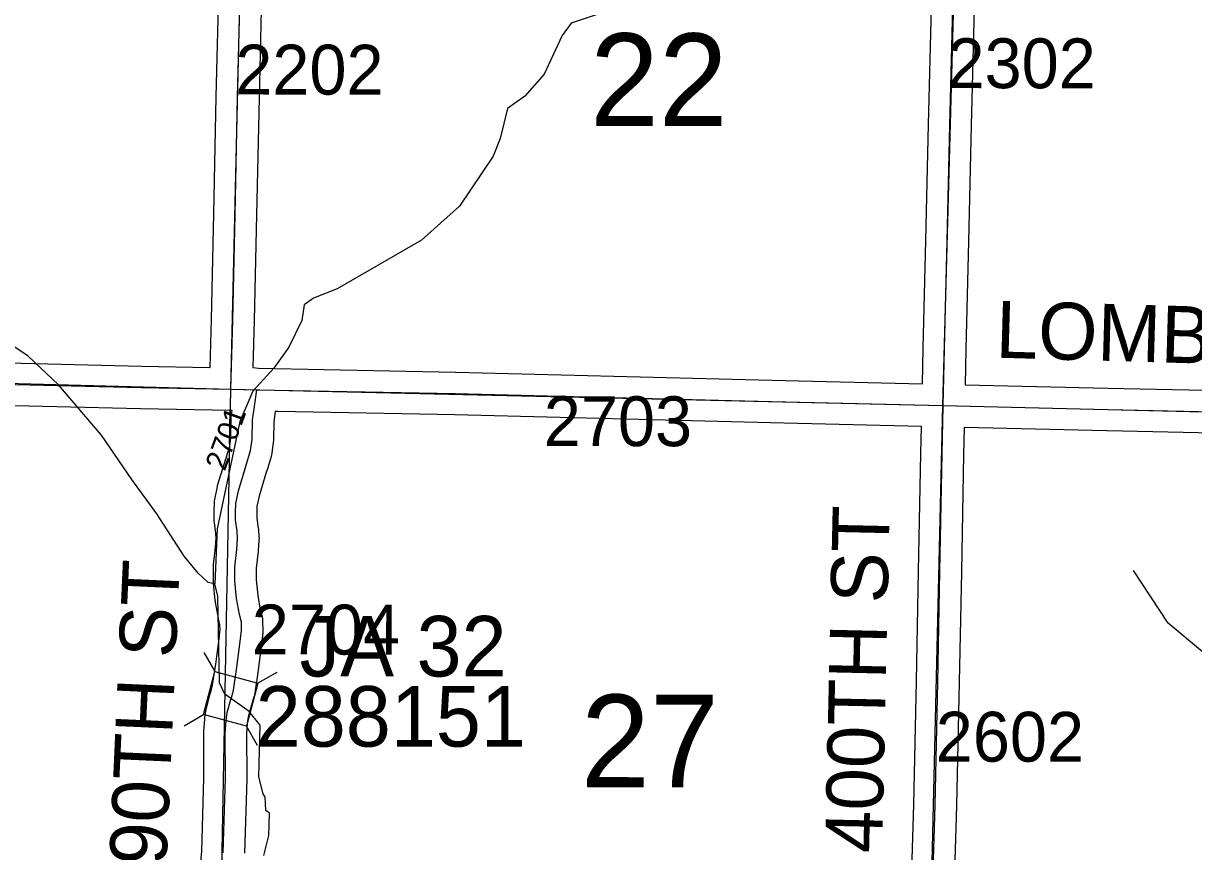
# Model space of a CAD drawing. Extents: x -132.8 to -73.3, y -60 to -26.
# Drawn here: x -101.212 to -99.569, y -43.571 to -42.408 of the extents above; entities that cross this region are included whole.
import ezdxf

# ---------------------------------------------------------------- set-up
doc = ezdxf.new("R2010")
doc.units = 0
for name, color, linetype in [('tdCoHydroRiver', 7, 'Continuous'), ('tdCoSecRdNmbr', 7, 'Continuous'), ('tdCoSecRdTxt', 7, 'Continuous'), ('tdCoSecRteBand', 7, 'Continuous'), ('tdCoSecRteCL', 7, 'Continuous'), ('tdCoSectLine', 7, 'Continuous'), ('tdCoSectLinePart', 7, 'Continuous'), ('tdCoSectNmbr', 7, 'Continuous'), ('tdCoStrucSec', 7, 'Continuous'), ('tdCoStrucSecCoName', 7, 'Continuous'), ('tdCoStrucSecFHWANum', 7, 'Continuous'), ('tdCoSurfEarth', 7, 'Continuous'), ('tdCoSurfGravel', 7, 'Continuous')]:
    doc.layers.add(name, color=color, linetype=linetype)

msp = doc.modelspace()

# ---------------------------------------------------------------- linework, layer by layer
at = {"layer": 'tdCoHydroRiver'}
for points in [[(-100.4079, -42.3957), (-100.4429, -42.4075), (-100.4559, -42.4246), (-100.4808, -42.4792), (-100.5083, -42.5101), (-100.5323, -42.527), (-100.5427, -42.5693), (-100.5528, -42.5943), (-100.6001, -42.6642), (-100.6532, -42.7119), (-100.7715, -42.7803), (-100.805, -42.7937), (-100.8178, -42.8029), (-100.8215, -42.8249), (-100.8397, -42.8623), (-100.8608, -42.8918), (-100.89, -42.9243), (-100.9083, -42.9665), (-100.94, -43.1172), (-100.9433, -43.1944)], [(-100.9433, -43.1944), (-100.9528, -43.1926), (-100.9667, -43.1797), (-100.9867, -43.1556), (-101.0248, -43.0964), (-101.06, -43.0483), (-101.1028, -42.9858), (-101.1628, -42.915), (-101.206, -42.8746), (-101.2605, -42.8387), (-101.3666, -42.7842), (-101.4168, -42.7721), (-101.472, -42.7692), (-101.5383, -42.7741), (-101.6681, -42.7901), (-101.8151, -42.8025), (-101.8661, -42.8219), (-101.9121, -42.8335), (-101.9475, -42.8627), (-101.9814, -42.8998), (-102.0366, -42.9663), (-102.1107, -43.0341)], [(-99.5568, -43.2903), (-99.6048, -43.2497), (-99.6536, -43.1761)], [(-100.8745, -43.5761), (-100.8676, -43.5479), (-100.8669, -43.5164), (-100.8716, -43.5131), (-100.8727, -43.4941), (-100.8758, -43.4893), (-100.8815, -43.4655), (-100.8799, -43.393), (-100.8953, -43.3737), (-100.9294, -43.3493), (-100.937, -43.3334), (-100.939, -43.2119), (-100.9433, -43.1944)]]:
    msp.add_lwpolyline(points, dxfattribs=at)
at = {"layer": 'tdCoSecRteBand'}
for points in [[(-100.9501, -42.8907), (-100.9483, -42.8236), (-100.9449, -42.6752), (-100.9414, -42.5108), (-100.9414, -42.5107), (-100.9414, -42.5107), (-100.9375, -42.3457), (-100.9375, -42.3457), (-100.9375, -42.3456), (-100.9333, -42.1849), (-100.9298, -42.0311), (-100.9279, -41.9457), (-100.9279, -41.9456), (-100.9281, -41.9456), (-101.335, -41.9349)], [(-99.4626, -41.9842), (-99.8359, -41.9773), (-99.8361, -41.9773), (-99.8362, -41.9773), (-99.8646, -41.9765), (-99.8671, -42.0651), (-99.8671, -42.0652), (-99.8671, -42.0653), (-99.8723, -42.2263), (-99.8772, -42.3865), (-99.8814, -42.5513), (-99.8854, -42.7138), (-99.8888, -42.8652), (-99.8888, -42.8652), (-99.8888, -42.8652), (-99.89, -42.9151), (-99.89, -42.9151), (-99.89, -42.9151), (-99.6893, -42.9199), (-99.3481, -42.9271)], [(-100.8775, -42.3472), (-100.8814, -42.5121), (-100.8849, -42.6765), (-100.8849, -42.6765), (-100.8849, -42.6766), (-100.8883, -42.825), (-100.8883, -42.8251), (-100.8883, -42.8251), (-100.89, -42.8909), (-100.8821, -42.892), (-100.6053, -42.8973), (-100.6052, -42.8973), (-100.6051, -42.8973), (-100.1615, -42.9086), (-99.95, -42.9137)], [(-99.95, -42.9137), (-99.9488, -42.8638), (-99.9453, -42.7124), (-99.9453, -42.7124), (-99.9453, -42.7124), (-99.9414, -42.5499), (-99.9414, -42.5498), (-99.9414, -42.5498), (-99.9372, -42.3849)], [(-101.5168, -42.8775), (-101.0464, -42.8889), (-100.9503, -42.8907), (-100.9501, -42.8907)], [(-100.9637, -43.5896), (-100.9618, -43.5701), (-100.9587, -43.4673), (-100.9589, -43.4042), (-100.9589, -43.4031), (-100.9589, -43.402), (-100.9576, -43.3845), (-100.9575, -43.3832), (-100.9573, -43.382), (-100.9556, -43.3709), (-100.9554, -43.3693), (-100.9549, -43.3677), (-100.9499, -43.349), (-100.9488, -43.3448), (-100.9486, -43.3443), (-100.9485, -43.3438), (-100.9465, -43.3371), (-100.9421, -43.3075), (-100.9375, -43.2718), (-100.936, -43.2587), (-100.9362, -43.2524), (-100.938, -43.2455), (-100.9383, -43.2443), (-100.9385, -43.243), (-100.9425, -43.2204), (-100.9426, -43.2193), (-100.9428, -43.2182), (-100.9452, -43.1935), (-100.9454, -43.192), (-100.9454, -43.1906), (-100.9454, -43.1711), (-100.9454, -43.1694), (-100.9452, -43.1678), (-100.9425, -43.1433), (-100.9415, -43.1307), (-100.942, -43.1237), (-100.9441, -43.1089), (-100.9443, -43.1072), (-100.9444, -43.1054), (-100.9446, -43.094), (-100.9446, -43.0931), (-100.9446, -43.0921), (-100.9441, -43.0807), (-100.944, -43.0783), (-100.9435, -43.076), (-100.9398, -43.058), (-100.9395, -43.0566), (-100.9391, -43.0553), (-100.928, -43.0191), (-100.9226, -43.0011), (-100.9212, -42.9896), (-100.9207, -42.9639), (-100.9207, -42.9618), (-100.9204, -42.9598), (-100.919, -42.9513), (-100.9215, -42.9513), (-101.0477, -42.9489), (-101.0477, -42.9489), (-101.0478, -42.9489), (-101.5183, -42.9375)], [(-99.967, -43.6735), (-99.9621, -43.5044), (-99.9582, -43.3315), (-99.9552, -43.1769), (-99.9522, -43.0117), (-99.9522, -43.0116), (-99.9522, -43.0115), (-99.9514, -42.9737), (-100.163, -42.9686), (-100.163, -42.9686), (-100.163, -42.9686), (-100.6066, -42.9572), (-100.855, -42.9525), (-100.8585, -42.9525), (-100.8608, -42.967), (-100.8612, -42.9923), (-100.8612, -42.994), (-100.8614, -42.9956), (-100.8634, -43.0111), (-100.8637, -43.0136), (-100.8644, -43.016), (-100.8706, -43.0364), (-100.8706, -43.0365), (-100.8707, -43.0366), (-100.8813, -43.0715), (-100.8843, -43.0857), (-100.8846, -43.0937), (-100.8844, -43.1023), (-100.8825, -43.1163), (-100.8823, -43.1174), (-100.8822, -43.1184), (-100.8815, -43.1287), (-100.8813, -43.131), (-100.8815, -43.1333), (-100.8828, -43.1486), (-100.8828, -43.149), (-100.8828, -43.1494), (-100.8854, -43.1727), (-100.8854, -43.1891), (-100.8832, -43.2111), (-100.8796, -43.2315), (-100.8772, -43.2407), (-100.8763, -43.2441), (-100.8763, -43.2476), (-100.876, -43.2595), (-100.876, -43.2615), (-100.8762, -43.2635), (-100.8779, -43.2787), (-100.8779, -43.279), (-100.878, -43.2792), (-100.8827, -43.3155), (-100.8827, -43.3157), (-100.8827, -43.316), (-100.8874, -43.348), (-100.8877, -43.3503), (-100.8884, -43.3525), (-100.891, -43.3609), (-100.892, -43.3645), (-100.8966, -43.3817), (-100.8979, -43.39), (-100.8989, -43.4051), (-100.8987, -43.4676), (-100.8987, -43.4681), (-100.8987, -43.4687), (-100.9019, -43.573)], [(-99.3494, -42.9871), (-99.6906, -42.9799), (-99.6907, -42.9799), (-99.6907, -42.9799), (-99.8914, -42.9751), (-99.8923, -43.0129), (-99.8952, -43.178), (-99.8952, -43.178), (-99.8952, -43.178), (-99.8982, -43.3327), (-99.8982, -43.3327), (-99.8982, -43.3328), (-99.9021, -43.5059), (-99.9021, -43.506), (-99.9021, -43.5061), (-99.9071, -43.6753)]]:
    msp.add_lwpolyline(points, dxfattribs=at)
at = {"layer": 'tdCoSecRteCL'}
msp.add_line((-100.9208, -42.9213), (-100.8845, -42.922), dxfattribs=at)
for points in [[(-100.9208, -42.9213), (-100.9183, -42.8243), (-100.9149, -42.6759), (-100.9114, -42.5114), (-100.9075, -42.3464), (-100.9033, -42.1856), (-100.8998, -42.0317), (-100.8973, -41.9164)], [(-99.9207, -42.9444), (-99.9188, -42.8645), (-99.9153, -42.7131), (-99.9114, -42.5506), (-99.9072, -42.3856), (-99.9023, -42.2253), (-99.8971, -42.0643), (-99.8937, -41.9457)], [(-101.9211, -42.8946), (-101.5176, -42.9075), (-101.0471, -42.9189), (-100.9208, -42.9213)], [(-100.9319, -43.5721), (-100.9287, -43.4677), (-100.9289, -43.4041), (-100.9277, -43.3866), (-100.926, -43.3755), (-100.9209, -43.3568), (-100.9198, -43.3526), (-100.9171, -43.3437), (-100.9124, -43.3116), (-100.9077, -43.2754), (-100.906, -43.2601), (-100.9062, -43.2483), (-100.909, -43.2379), (-100.9129, -43.2152), (-100.9154, -43.1906), (-100.9154, -43.1711), (-100.9127, -43.1462), (-100.9114, -43.1309), (-100.9122, -43.1205), (-100.9144, -43.1047), (-100.9146, -43.0934), (-100.9141, -43.082), (-100.9104, -43.064), (-100.8993, -43.0278), (-100.8932, -43.0073), (-100.8912, -42.9918), (-100.8907, -42.9644), (-100.8877, -42.9454), (-100.8845, -42.922)], [(-100.8845, -42.922), (-100.6059, -42.9273), (-100.1623, -42.9386), (-99.9207, -42.9444)], [(-99.9444, -43.9466), (-99.9417, -43.8337), (-99.9371, -43.6744), (-99.9321, -43.5052), (-99.9282, -43.3321), (-99.9252, -43.1775), (-99.9223, -43.0122), (-99.9207, -42.9444)], [(-99.9207, -42.9444), (-99.69, -42.9499), (-99.3487, -42.9571), (-98.9186, -42.9687)]]:
    msp.add_lwpolyline(points, dxfattribs=at)
at = {"layer": 'tdCoSectLine'}
for points in [[(-100.9212, -42.9213), (-100.8977, -41.9164)], [(-99.921, -42.9444), (-99.8941, -41.9457)], [(-101.9215, -42.8946), (-100.9212, -42.9213)], [(-100.9398, -43.9189), (-100.9212, -42.9213)], [(-100.9212, -42.9213), (-99.921, -42.9444)], [(-99.9448, -43.9466), (-99.921, -42.9444)], [(-99.921, -42.9444), (-98.9189, -42.9687)]]:
    msp.add_lwpolyline(points, dxfattribs=at)
at = {"layer": 'tdCoSectLinePart'}
msp.add_lwpolyline([(-100.9227, -42.9985), (-100.9218, -42.9512)], dxfattribs=at)
at = {"layer": 'tdCoStrucSec'}
for points in [[(-100.9589, -43.2908), (-100.9433, -43.3179), (-100.8829, -43.3342)], [(-100.9866, -43.394), (-100.9595, -43.3783), (-100.9433, -43.3179)], [(-100.8563, -43.3189), (-100.8829, -43.3342), (-100.8991, -43.3946)], [(-100.8835, -43.4217), (-100.8991, -43.3946), (-100.9595, -43.3783)]]:
    msp.add_lwpolyline(points, dxfattribs=at)
at = {"layer": 'tdCoSurfEarth'}
msp.add_lwpolyline([(-100.9319, -43.5721), (-100.9287, -43.4677), (-100.9289, -43.4041), (-100.9277, -43.3866), (-100.926, -43.3755), (-100.9209, -43.3568), (-100.9198, -43.3526), (-100.9171, -43.3437), (-100.9124, -43.3116), (-100.9077, -43.2754), (-100.906, -43.2601), (-100.9062, -43.2483), (-100.909, -43.2379), (-100.9129, -43.2152), (-100.9154, -43.1906), (-100.9154, -43.1711), (-100.9127, -43.1462), (-100.9114, -43.1309), (-100.9122, -43.1205), (-100.9144, -43.1047), (-100.9146, -43.0934), (-100.9141, -43.082), (-100.9104, -43.064), (-100.8993, -43.0278), (-100.8932, -43.0073), (-100.8912, -42.9918), (-100.8907, -42.9644), (-100.8877, -42.9454), (-100.8845, -42.922)], dxfattribs=at)
at = {"layer": 'tdCoSurfGravel'}
for points in [[(-100.9208, -42.9213), (-100.9183, -42.8243), (-100.9149, -42.6759), (-100.9114, -42.5114), (-100.9075, -42.3464), (-100.9033, -42.1856), (-100.8998, -42.0317), (-100.8973, -41.9164)], [(-99.9371, -43.6744), (-99.9321, -43.5052), (-99.9282, -43.3321), (-99.9252, -43.1775), (-99.9223, -43.0122), (-99.9207, -42.9444), (-99.9188, -42.8645), (-99.9153, -42.7131), (-99.9114, -42.5506), (-99.9072, -42.3856), (-99.9023, -42.2253), (-99.8971, -42.0643), (-99.8937, -41.9457), (-99.8937, -41.9457)], [(-101.9211, -42.8946), (-101.5176, -42.9075), (-101.0471, -42.9189), (-100.9208, -42.9213)], [(-100.9208, -42.9213), (-100.8845, -42.922), (-100.6059, -42.9273), (-100.1623, -42.9386), (-99.9207, -42.9444), (-99.69, -42.9499), (-99.3487, -42.9571), (-98.9186, -42.9687)]]:
    msp.add_lwpolyline(points, dxfattribs=at)

# ---------------------------------------------------------------- texts
at = {"layer": 'tdCoSecRdNmbr'}
for s, height, rotation, p in [('2202', 0.07, 359.9241, (-100.9148, -42.5075)), ('2302', 0.07, 359.9248, (-99.9147, -42.4986)), ('2703', 0.07, 359.9243, (-100.4816, -43.0011)), ('2701', 0.03, 69.9239, (-100.9295, -43.0375)), ('2704', 0.07, 359.924, (-100.8916, -43.2937)), ('2602', 0.07, 359.9248, (-99.9312, -43.4442))]:
    msp.add_text(s, height=height, rotation=rotation, dxfattribs=at).set_placement(p)
at = {"layer": 'tdCoSecRdTxt'}
for s, rotation, p in [('LOMBARDY RD', 358.3483, (-99.8478, -42.877)), ('400TH ST', 88.7209, (-100.0067, -43.5732)), ('390TH ST', 87.4403, (-101.0143, -43.6502))]:
    msp.add_text(s, height=0.08, rotation=rotation, dxfattribs=at).set_placement(p)
at = {"layer": 'tdCoSectNmbr'}
for s, p in [('22', (-100.4167, -42.5517)), ('27', (-100.4294, -43.4801))]:
    msp.add_text(s, height=0.13, rotation=359.9243, dxfattribs=at).set_placement(p)
at = {"layer": 'tdCoStrucSecCoName'}
msp.add_text('JA 32', height=0.085, dxfattribs=at).set_placement((-100.8244, -43.3247))
at = {"layer": 'tdCoStrucSecFHWANum'}
msp.add_text('288151', height=0.085, dxfattribs=at).set_placement((-100.886, -43.4232))

doc.saveas('drawing.dxf')
